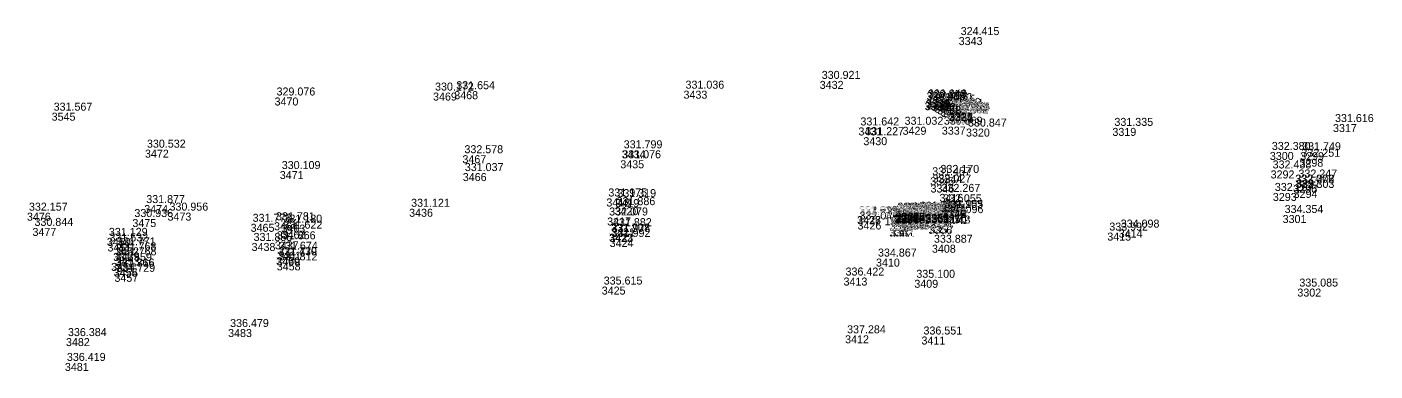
# Model space of a CAD drawing. Extents: x -829398 to -819400, y -1074439 to -1067977.
# Drawn here: x -826868.6 to -826666.5, y -1070223.7 to -1070172.1 of the extents above; entities that cross this region are included whole.
import ezdxf

# ---------------------------------------------------------------- set-up
doc = ezdxf.new("R2010")
doc.units = 0
doc.layers.add('Vrstva 60', color=7, linetype='Continuous')
doc.layers.add('Vrstva 61', color=7, linetype='Continuous')

msp = doc.modelspace()

# ---------------------------------------------------------------- linework, layer by layer
at = {"layer": 'Vrstva 60'}
for p, q in [((-826728.89, -1070173.584), (-826728.89, -1070173.584)), ((-826807.682, -1070181.906), (-826807.682, -1070181.906)), ((-826804.497, -1070181.703), (-826804.497, -1070181.703)), ((-826770.135, -1070181.622), (-826770.135, -1070181.622)), ((-826749.717, -1070180.155), (-826749.717, -1070180.155)), ((-826831.435, -1070182.643), (-826831.435, -1070182.643)), ((-826733.986, -1070183.316), (-826733.986, -1070183.316)), ((-826733.98, -1070183.349), (-826733.98, -1070183.349)), ((-826733.826, -1070183.004), (-826733.826, -1070183.004)), ((-826733.796, -1070183.016), (-826733.796, -1070183.016)), ((-826733.794, -1070182.979), (-826733.794, -1070182.979)), ((-826733.763, -1070182.935), (-826733.763, -1070182.935)), ((-826733.754, -1070182.963), (-826733.754, -1070182.963)), ((-826733.626, -1070183.225), (-826733.626, -1070183.225)), ((-826732.924, -1070183.485), (-826732.924, -1070183.485)), ((-826732.534, -1070183.718), (-826732.534, -1070183.718)), ((-826732.099, -1070183.967), (-826732.099, -1070183.967)), ((-826732.098, -1070183.965), (-826732.098, -1070183.965)), ((-826864.851, -1070184.92), (-826864.851, -1070184.92)), ((-826731.673, -1070184.209), (-826731.673, -1070184.209)), ((-826731.406, -1070184.367), (-826731.406, -1070184.367)), ((-826730.612, -1070184.91), (-826730.612, -1070184.91)), ((-826730.587, -1070185.297), (-826730.587, -1070185.297)), ((-826730.527, -1070185.346), (-826730.527, -1070185.346)), ((-826730.372, -1070184.935), (-826730.372, -1070184.935)), ((-826730.354, -1070184.893), (-826730.354, -1070184.893)), ((-826730.347, -1070184.974), (-826730.347, -1070184.974)), ((-826730.335, -1070185.028), (-826730.335, -1070185.028)), ((-826730.307, -1070184.917), (-826730.307, -1070184.917)), ((-826743.918, -1070187.134), (-826743.918, -1070187.134)), ((-826737.298, -1070187.032), (-826737.298, -1070187.032)), ((-826731.415, -1070187.011), (-826731.415, -1070187.011)), ((-826727.791, -1070187.302), (-826727.791, -1070187.302)), ((-826705.844, -1070187.2), (-826705.844, -1070187.2)), ((-826672.778, -1070186.624), (-826672.778, -1070186.624)), ((-826666.479, -1070187.473), (-826666.479, -1070187.473)), ((-826743.175, -1070188.592), (-826743.175, -1070188.592)), ((-826850.864, -1070190.465), (-826850.864, -1070190.465)), ((-826803.274, -1070191.298), (-826803.274, -1070191.298)), ((-826779.611, -1070192.057), (-826779.611, -1070192.057)), ((-826779.403, -1070190.563), (-826779.403, -1070190.563)), ((-826682.247, -1070190.807), (-826682.247, -1070190.807)), ((-826677.808, -1070191.821), (-826677.808, -1070191.821)), ((-826677.704, -1070190.851), (-826677.704, -1070190.851)), ((-826830.657, -1070193.672), (-826830.657, -1070193.672)), ((-826803.221, -1070193.976), (-826803.221, -1070193.976)), ((-826731.924, -1070194.249), (-826731.924, -1070194.249)), ((-826682.13, -1070193.581), (-826682.13, -1070193.581)), ((-826733.153, -1070194.601), (-826733.153, -1070194.601)), ((-826733.108, -1070195.694), (-826733.108, -1070195.694)), ((-826678.741, -1070195.706), (-826678.741, -1070195.706)), ((-826678.7, -1070195.721), (-826678.7, -1070195.721)), ((-826678.259, -1070194.942), (-826678.259, -1070194.942)), ((-826781.698, -1070197.787), (-826781.698, -1070197.787)), ((-826780.347, -1070197.879), (-826780.347, -1070197.879)), ((-826731.756, -1070197.095), (-826731.756, -1070197.095)), ((-826681.796, -1070196.954), (-826681.796, -1070196.954)), ((-826678.678, -1070196.499), (-826678.678, -1070196.499)), ((-826868.55, -1070199.917), (-826868.55, -1070199.917)), ((-826850.966, -1070198.773), (-826850.966, -1070198.773)), ((-826847.482, -1070199.904), (-826847.482, -1070199.904)), ((-826811.266, -1070199.328), (-826811.266, -1070199.328)), ((-826780.466, -1070199.087), (-826780.466, -1070199.087)), ((-826738.521, -1070200.26), (-826738.521, -1070200.26)), ((-826738.411, -1070200.172), (-826738.411, -1070200.172)), ((-826738.392, -1070200.317), (-826738.392, -1070200.317)), ((-826738.385, -1070200.34), (-826738.385, -1070200.34)), ((-826738.371, -1070199.915), (-826738.371, -1070199.915)), ((-826738.132, -1070200.205), (-826738.132, -1070200.205)), ((-826737.482, -1070199.975), (-826737.482, -1070199.975)), ((-826737.481, -1070199.975), (-826737.481, -1070199.975)), ((-826737.477, -1070200.308), (-826737.477, -1070200.308)), ((-826737.473, -1070200.317), (-826737.473, -1070200.317)), ((-826737.468, -1070200.299), (-826737.468, -1070200.299)), ((-826737.207, -1070199.932), (-826737.207, -1070199.932)), ((-826736.696, -1070199.915), (-826736.696, -1070199.915)), ((-826736.69, -1070199.908), (-826736.69, -1070199.908)), ((-826736.182, -1070199.877), (-826736.182, -1070199.877)), ((-826735.98, -1070200.264), (-826735.98, -1070200.264)), ((-826735.962, -1070199.902), (-826735.962, -1070199.902)), ((-826735.962, -1070199.903), (-826735.962, -1070199.903)), ((-826735.959, -1070200.24), (-826735.959, -1070200.24)), ((-826735.955, -1070200.241), (-826735.955, -1070200.241)), ((-826735.184, -1070200.089), (-826735.184, -1070200.089)), ((-826734.994, -1070199.779), (-826734.994, -1070199.779)), ((-826734.983, -1070199.941), (-826734.983, -1070199.941)), ((-826734.967, -1070200.241), (-826734.967, -1070200.241)), ((-826734.961, -1070200.139), (-826734.961, -1070200.139)), ((-826734.961, -1070200.247), (-826734.961, -1070200.247)), ((-826734.959, -1070200.196), (-826734.959, -1070200.196)), ((-826734.93, -1070200.134), (-826734.93, -1070200.134)), ((-826734.915, -1070200.197), (-826734.915, -1070200.197)), ((-826733.907, -1070200.14), (-826733.907, -1070200.14)), ((-826733.9, -1070200.299), (-826733.9, -1070200.299)), ((-826733.897, -1070200.322), (-826733.897, -1070200.322)), ((-826733.88, -1070200.082), (-826733.88, -1070200.082)), ((-826733.872, -1070200.301), (-826733.872, -1070200.301)), ((-826731.537, -1070198.664), (-826731.537, -1070198.664)), ((-826731.343, -1070199.512), (-826731.343, -1070199.512)), ((-826731.317, -1070199.49), (-826731.317, -1070199.49)), ((-826731.288, -1070200.282), (-826731.288, -1070200.282)), ((-826680.329, -1070200.265), (-826680.329, -1070200.265)), ((-826867.721, -1070202.198), (-826867.721, -1070202.198)), ((-826852.748, -1070200.869), (-826852.748, -1070200.869)), ((-826835.022, -1070201.581), (-826835.022, -1070201.581)), ((-826831.511, -1070201.35), (-826831.511, -1070201.35)), ((-826830.398, -1070201.707), (-826830.398, -1070201.707)), ((-826781.572, -1070200.635), (-826781.572, -1070200.635)), ((-826781.003, -1070202.238), (-826781.003, -1070202.238)), ((-826744.105, -1070200.412), (-826744.105, -1070200.412)), ((-826744.099, -1070200.448), (-826744.099, -1070200.448)), ((-826744.051, -1070201.235), (-826744.051, -1070201.235)), ((-826739.992, -1070200.607), (-826739.992, -1070200.607)), ((-826739.297, -1070202.325), (-826739.297, -1070202.325)), ((-826739.213, -1070201.384), (-826739.213, -1070201.384)), ((-826739.112, -1070202.321), (-826739.112, -1070202.321)), ((-826739.086, -1070200.567), (-826739.086, -1070200.567)), ((-826739.033, -1070200.591), (-826739.033, -1070200.591)), ((-826739.014, -1070201.199), (-826739.014, -1070201.199)), ((-826739.013, -1070201.198), (-826739.013, -1070201.198)), ((-826739, -1070200.743), (-826739, -1070200.743)), ((-826738.966, -1070200.752), (-826738.966, -1070200.752)), ((-826738.961, -1070200.743), (-826738.961, -1070200.743)), ((-826738.385, -1070200.394), (-826738.385, -1070200.394)), ((-826738.38, -1070200.392), (-826738.38, -1070200.392)), ((-826737.439, -1070201.222), (-826737.439, -1070201.222)), ((-826737.384, -1070201.268), (-826737.384, -1070201.268)), ((-826737.365, -1070201.244), (-826737.365, -1070201.244)), ((-826735.977, -1070201.187), (-826735.977, -1070201.187)), ((-826735.968, -1070201.228), (-826735.968, -1070201.228)), ((-826735.869, -1070201.233), (-826735.869, -1070201.233)), ((-826733.781, -1070200.767), (-826733.781, -1070200.767)), ((-826733.756, -1070200.75), (-826733.756, -1070200.75)), ((-826733.519, -1070200.852), (-826733.519, -1070200.852)), ((-826733.413, -1070201.91), (-826733.413, -1070201.91)), ((-826733.23, -1070201.852), (-826733.23, -1070201.852)), ((-826856.568, -1070203.691), (-826856.568, -1070203.691)), ((-826831.39, -1070204.203), (-826831.39, -1070204.203)), ((-826830.379, -1070202.614), (-826830.379, -1070202.614)), ((-826781.304, -1070203.059), (-826781.304, -1070203.059)), ((-826781.23, -1070203.1), (-826781.23, -1070203.1)), ((-826781.203, -1070203.865), (-826781.203, -1070203.865)), ((-826706.612, -1070202.898), (-826706.612, -1070202.898)), ((-826704.9, -1070202.449), (-826704.9, -1070202.449)), ((-826856.481, -1070204.53), (-826856.481, -1070204.53)), ((-826855.345, -1070205.115), (-826855.345, -1070205.115)), ((-826855.249, -1070205.863), (-826855.249, -1070205.863)), ((-826834.88, -1070204.45), (-826834.88, -1070204.45)), ((-826831.061, -1070205.767), (-826831.061, -1070205.767)), ((-826732.894, -1070204.721), (-826732.894, -1070204.721)), ((-826855.929, -1070207.45), (-826855.929, -1070207.45)), ((-826855.559, -1070208.281), (-826855.559, -1070208.281)), ((-826855.514, -1070208.307), (-826855.514, -1070208.307)), ((-826855.234, -1070206.613), (-826855.234, -1070206.613)), ((-826831.188, -1070206.595), (-826831.188, -1070206.595)), ((-826831.17, -1070206.619), (-826831.17, -1070206.619)), ((-826831.108, -1070207.366), (-826831.108, -1070207.366)), ((-826741.285, -1070206.796), (-826741.285, -1070206.796)), ((-826855.439, -1070209.079), (-826855.439, -1070209.079)), ((-826746.146, -1070209.64), (-826746.146, -1070209.64)), ((-826735.535, -1070209.975), (-826735.535, -1070209.975)), ((-826782.395, -1070210.992), (-826782.395, -1070210.992)), ((-826678.121, -1070211.292), (-826678.121, -1070211.292)), ((-826838.398, -1070217.359), (-826838.398, -1070217.359)), ((-826745.915, -1070218.3), (-826745.915, -1070218.3)), ((-826734.464, -1070218.482), (-826734.464, -1070218.482)), ((-826862.703, -1070218.718), (-826862.703, -1070218.718)), ((-826862.862, -1070222.442), (-826862.862, -1070222.442))]:
    msp.add_line(p, q, dxfattribs=at)

# ---------------------------------------------------------------- texts
for s, p in [('3343', (-826728.89, -1070174.784)), ('3432', (-826749.717, -1070181.355)), ('3469', (-826807.682, -1070183.106)), ('3468', (-826804.497, -1070182.903)), ('3433', (-826770.135, -1070182.822)), ('3470', (-826831.435, -1070183.843)), ('3336', (-826733.986, -1070184.516)), ('3322', (-826733.98, -1070184.549)), ('3335', (-826733.826, -1070184.204)), ('3330', (-826733.796, -1070184.216)), ('3323', (-826733.794, -1070184.179)), ('3324', (-826733.763, -1070184.135)), ('3329', (-826733.754, -1070184.163)), ('3328', (-826733.626, -1070184.425)), ('3342', (-826732.924, -1070184.685)), ('3340', (-826732.534, -1070184.918)), ('3338', (-826732.099, -1070185.167)), ('3339', (-826732.098, -1070185.165)), ('3545', (-826864.851, -1070186.12)), ('3341', (-826731.673, -1070185.409)), ('2061', (-826731.406, -1070185.567)), ('3327', (-826730.612, -1070186.11)), ('3321', (-826730.587, -1070186.497)), ('3333', (-826730.527, -1070186.546)), ('3326', (-826730.372, -1070186.135)), ('3325', (-826730.354, -1070186.093)), ('3331', (-826730.347, -1070186.174)), ('3334', (-826730.335, -1070186.228)), ('3332', (-826730.307, -1070186.117)), ('3431', (-826743.918, -1070188.334)), ('3429', (-826737.298, -1070188.232)), ('3337', (-826731.415, -1070188.211)), ('3320', (-826727.791, -1070188.502)), ('3319', (-826705.844, -1070188.4)), ('3317', (-826672.778, -1070187.824)), ('3430', (-826743.175, -1070189.792)), ('3472', (-826850.864, -1070191.665)), ('3467', (-826803.274, -1070192.498)), ('3435', (-826779.611, -1070193.257)), ('3434', (-826779.403, -1070191.763)), ('3300', (-826682.247, -1070192.007)), ('3298', (-826677.808, -1070193.021)), ('3299', (-826677.704, -1070192.051)), ('3471', (-826830.657, -1070194.872)), ('3466', (-826803.221, -1070195.176)), ('3344', (-826731.924, -1070195.449)), ('3292', (-826682.13, -1070194.781)), ('3345', (-826733.153, -1070195.801)), ('3346', (-826733.108, -1070196.894)), ('3296', (-826678.741, -1070196.906)), ('3295', (-826678.7, -1070196.921)), ('3297', (-826678.259, -1070196.142)), ('3418', (-826781.698, -1070198.987)), ('3419', (-826780.347, -1070199.079)), ('3416', (-826731.756, -1070198.295)), ('3293', (-826681.796, -1070198.154)), ('3294', (-826678.678, -1070197.699)), ('3476', (-826868.55, -1070201.117)), ('3474', (-826850.966, -1070199.973)), ('3473', (-826847.482, -1070201.104)), ('3436', (-826811.266, -1070200.528)), ('3420', (-826780.466, -1070200.287)), ('3376', (-826738.521, -1070201.46)), ('3387', (-826738.411, -1070201.372)), ('3374', (-826738.392, -1070201.517)), ('3368', (-826738.385, -1070201.54)), ('3369', (-826738.371, -1070201.115)), ('3370', (-826738.132, -1070201.405)), ('3398', (-826737.482, -1070201.175)), ('3397', (-826737.481, -1070201.175)), ('3388', (-826737.477, -1070201.508)), ('3396', (-826737.473, -1070201.517)), ('3389', (-826737.468, -1070201.499)), ('3404', (-826737.207, -1070201.132)), ('3403', (-826736.696, -1070201.115)), ('3402', (-826736.69, -1070201.108)), ('3405', (-826736.182, -1070201.077)), ('3401', (-826735.98, -1070201.464)), ('3400', (-826735.962, -1070201.102)), ('3399', (-826735.962, -1070201.103)), ('3391', (-826735.959, -1070201.44)), ('3390', (-826735.955, -1070201.441)), ('3371', (-826735.184, -1070201.289)), ('3364', (-826734.994, -1070200.979)), ('3355', (-826734.983, -1070201.141)), ('3372', (-826734.967, -1070201.441)), ('3354', (-826734.961, -1070201.339)), ('3366', (-826734.961, -1070201.447)), ('3365', (-826734.959, -1070201.396)), ('3373', (-826734.93, -1070201.334)), ('3363', (-826734.915, -1070201.397)), ('3352', (-826733.907, -1070201.34)), ('3360', (-826733.9, -1070201.499)), ('3361', (-826733.897, -1070201.522)), ('3351', (-826733.88, -1070201.282)), ('3353', (-826733.872, -1070201.501)), ('3347', (-826731.537, -1070199.864)), ('3349', (-826731.343, -1070200.712)), ('3348', (-826731.317, -1070200.69)), ('3350', (-826731.288, -1070201.482)), ('3301', (-826680.329, -1070201.465)), ('3477', (-826867.721, -1070203.398)), ('3475', (-826852.748, -1070202.069)), ('3465', (-826835.022, -1070202.781)), ('3464', (-826831.511, -1070202.55)), ('3463', (-826830.398, -1070202.907)), ('3417', (-826781.572, -1070201.835)), ('3421', (-826781.003, -1070203.438)), ('3428', (-826744.105, -1070201.612)), ('3427', (-826744.099, -1070201.648)), ('3426', (-826744.051, -1070202.435)), ('1528', (-826739.992, -1070201.807)), ('3382', (-826739.297, -1070203.525)), ('3383', (-826739.213, -1070202.584)), ('3381', (-826739.112, -1070203.521)), ('3386', (-826739.086, -1070201.767)), ('3385', (-826739.033, -1070201.791)), ('3380', (-826739.014, -1070202.399)), ('3379', (-826739.013, -1070202.398)), ('3384', (-826739, -1070201.943)), ('3378', (-826738.966, -1070201.952)), ('3377', (-826738.961, -1070201.943)), ('3367', (-826738.385, -1070201.594)), ('3375', (-826738.38, -1070201.592)), ('3395', (-826737.439, -1070202.422)), ('3406', (-826737.384, -1070202.468)), ('3394', (-826737.365, -1070202.444)), ('3393', (-826735.977, -1070202.387)), ('3407', (-826735.968, -1070202.428)), ('3392', (-826735.869, -1070202.433)), ('3362', (-826733.781, -1070201.967)), ('3359', (-826733.756, -1070201.95)), ('3358', (-826733.519, -1070202.052)), ('3356', (-826733.413, -1070203.11)), ('3357', (-826733.23, -1070203.052)), ('3450', (-826856.568, -1070204.891)), ('3437', (-826831.39, -1070205.403)), ('3462', (-826830.379, -1070203.814)), ('3422', (-826781.304, -1070204.259)), ('3423', (-826781.23, -1070204.3)), ('3424', (-826781.203, -1070205.065)), ('3415', (-826706.612, -1070204.098)), ('3414', (-826704.9, -1070203.649)), ('3451', (-826856.481, -1070205.73)), ('3452', (-826855.345, -1070206.315)), ('3439', (-826855.249, -1070207.063)), ('3438', (-826834.88, -1070205.65)), ('3461', (-826831.061, -1070206.967)), ('3408', (-826732.894, -1070205.921)), ('3454', (-826855.929, -1070208.65)), ('3455', (-826855.559, -1070209.481)), ('3456', (-826855.514, -1070209.507)), ('3453', (-826855.234, -1070207.813)), ('3460', (-826831.188, -1070207.795)), ('3459', (-826831.17, -1070207.819)), ('3458', (-826831.108, -1070208.566)), ('3410', (-826741.285, -1070207.996)), ('3457', (-826855.439, -1070210.279)), ('3413', (-826746.146, -1070210.84)), ('3409', (-826735.535, -1070211.175)), ('3425', (-826782.395, -1070212.192)), ('3302', (-826678.121, -1070212.492)), ('3483', (-826838.398, -1070218.559)), ('3412', (-826745.915, -1070219.5)), ('3411', (-826734.464, -1070219.682)), ('3482', (-826862.703, -1070219.918)), ('3481', (-826862.862, -1070223.642))]:
    msp.add_text(s, height=1.2, dxfattribs=at).set_placement(p)
at = {"layer": 'Vrstva 61'}
for s, p in [('324.415', (-826728.59, -1070173.284)), ('331.036', (-826769.835, -1070181.322)), ('330.921', (-826749.417, -1070179.855)), ('329.076', (-826831.135, -1070182.343)), ('330.172', (-826807.382, -1070181.606)), ('331.654', (-826804.197, -1070181.403)), ('329.485', (-826733.686, -1070183.016)), ('330.918', (-826733.68, -1070183.049)), ('329.248', (-826733.526, -1070182.704)), ('330.697', (-826733.496, -1070182.716)), ('330.892', (-826733.494, -1070182.679)), ('330.842', (-826733.463, -1070182.635)), ('330.686', (-826733.454, -1070182.663)), ('330.910', (-826733.326, -1070182.925)), ('328.360', (-826732.624, -1070183.185)), ('331.567', (-826864.551, -1070184.62)), ('329.865', (-826732.234, -1070183.418)), ('329.357', (-826731.799, -1070183.667)), ('330.357', (-826731.798, -1070183.665)), ('329.849', (-826731.373, -1070183.909)), ('328.334', (-826731.106, -1070184.067)), ('330.843', (-826730.312, -1070184.61)), ('330.852', (-826730.287, -1070184.997)), ('329.801', (-826730.227, -1070185.046)), ('330.823', (-826730.072, -1070184.635)), ('330.774', (-826730.054, -1070184.593)), ('330.622', (-826730.047, -1070184.674)), ('329.379', (-826730.035, -1070184.728)), ('330.614', (-826730.007, -1070184.617)), ('331.642', (-826743.618, -1070186.834)), ('331.032', (-826736.998, -1070186.732)), ('330.869', (-826731.115, -1070186.711)), ('330.847', (-826727.491, -1070187.002)), ('331.335', (-826705.544, -1070186.9)), ('331.616', (-826672.478, -1070186.324)), ('331.227', (-826742.875, -1070188.292)), ('330.532', (-826850.564, -1070190.165)), ('332.578', (-826802.974, -1070190.998)), ('331.799', (-826779.103, -1070190.263)), ('332.380', (-826681.947, -1070190.507)), ('331.749', (-826677.404, -1070190.551)), ('330.109', (-826830.357, -1070193.372)), ('331.076', (-826779.311, -1070191.757)), ('332.438', (-826681.83, -1070193.281)), ('332.251', (-826677.508, -1070191.521)), ('331.037', (-826802.921, -1070193.676)), ('331.457', (-826732.853, -1070194.301)), ('332.027', (-826732.808, -1070195.394)), ('332.170', (-826731.624, -1070193.949)), ('332.072', (-826678.441, -1070195.406)), ('332.306', (-826678.4, -1070195.421)), ('332.247', (-826677.959, -1070194.642)), ('331.975', (-826781.398, -1070197.487)), ('332.267', (-826731.456, -1070196.795)), ('332.207', (-826681.496, -1070196.654)), ('332.303', (-826678.378, -1070196.199)), ('331.877', (-826850.666, -1070198.473)), ('331.121', (-826810.966, -1070199.028)), ('331.886', (-826780.166, -1070198.787)), ('331.319', (-826780.047, -1070197.579)), ('332.035', (-826734.694, -1070199.479)), ('332.055', (-826731.237, -1070198.364)), ('332.103', (-826731.043, -1070199.212)), ('331.955', (-826731.017, -1070199.19)), ('332.157', (-826868.25, -1070199.617)), ('330.936', (-826852.448, -1070200.569)), ('330.956', (-826847.182, -1070199.604)), ('331.773', (-826834.722, -1070201.281)), ('331.781', (-826831.211, -1070201.05)), ('331.180', (-826830.098, -1070201.407)), ('332.079', (-826781.272, -1070200.335)), ('331.839', (-826743.805, -1070200.112)), ('332.071', (-826743.799, -1070200.148)), ('332.046', (-826743.751, -1070200.935)), ('332.034', (-826739.692, -1070200.307)), ('332.006', (-826738.913, -1070201.084)), ('331.773', (-826738.786, -1070200.267)), ('332.002', (-826738.733, -1070200.291)), ('331.002', (-826738.714, -1070200.899)), ('331.923', (-826738.713, -1070200.898)), ('332.005', (-826738.7, -1070200.443)), ('331.924', (-826738.666, -1070200.452)), ('331.002', (-826738.661, -1070200.443)), ('331.043', (-826738.221, -1070199.96)), ('332.039', (-826738.111, -1070199.872)), ('331.838', (-826738.092, -1070200.017)), ('332.039', (-826738.085, -1070200.04)), ('331.998', (-826738.085, -1070200.094)), ('331.845', (-826738.08, -1070200.092)), ('332.021', (-826738.071, -1070199.615)), ('332.044', (-826737.832, -1070199.905)), ('329.733', (-826737.182, -1070199.675)), ('330.854', (-826737.181, -1070199.675)), ('330.978', (-826737.177, -1070200.008)), ('330.856', (-826737.173, -1070200.017)), ('329.740', (-826737.168, -1070199.999)), ('330.951', (-826737.139, -1070200.922)), ('329.915', (-826737.084, -1070200.968)), ('330.707', (-826737.065, -1070200.944)), ('330.231', (-826736.907, -1070199.632)), ('330.730', (-826736.396, -1070199.615)), ('329.730', (-826736.39, -1070199.608)), ('330.233', (-826735.882, -1070199.577)), ('330.849', (-826735.68, -1070199.964)), ('330.707', (-826735.677, -1070200.887)), ('329.838', (-826735.668, -1070200.928)), ('330.853', (-826735.662, -1070199.602)), ('329.733', (-826735.662, -1070199.603)), ('330.973', (-826735.659, -1070199.94)), ('329.733', (-826735.655, -1070199.941)), ('331.041', (-826735.569, -1070200.933)), ('332.047', (-826734.884, -1070199.789)), ('332.040', (-826734.683, -1070199.641)), ('331.817', (-826734.667, -1070199.941)), ('332.033', (-826734.661, -1070199.839)), ('331.977', (-826734.661, -1070199.947)), ('332.024', (-826734.659, -1070199.896)), ('331.833', (-826734.63, -1070199.834)), ('331.073', (-826734.615, -1070199.897)), ('332.035', (-826733.607, -1070199.84)), ('331.992', (-826733.6, -1070199.999)), ('330.971', (-826733.597, -1070200.022)), ('331.874', (-826733.58, -1070199.782)), ('332.021', (-826733.572, -1070200.001)), ('330.984', (-826733.481, -1070200.467)), ('331.988', (-826733.456, -1070200.45)), ('332.042', (-826733.219, -1070200.552)), ('332.043', (-826732.93, -1070201.552)), ('332.096', (-826730.988, -1070199.982)), ('334.354', (-826680.029, -1070199.965)), ('330.844', (-826867.421, -1070201.898)), ('331.129', (-826856.268, -1070203.391)), ('331.622', (-826830.079, -1070202.314)), ('331.707', (-826781.004, -1070202.759)), ('331.978', (-826780.93, -1070202.8)), ('331.992', (-826780.903, -1070203.565)), ('331.882', (-826780.703, -1070201.938)), ('331.969', (-826738.997, -1070202.025)), ('331.992', (-826738.812, -1070202.021)), ('332.042', (-826733.113, -1070201.61)), ('333.992', (-826706.312, -1070202.598)), ('334.098', (-826704.6, -1070202.149)), ('331.532', (-826856.181, -1070204.23)), ('331.771', (-826855.045, -1070204.815)), ('331.768', (-826854.949, -1070205.563)), ('331.855', (-826834.58, -1070204.15)), ('331.866', (-826831.09, -1070203.903)), ('331.674', (-826830.761, -1070205.467)), ('333.887', (-826732.594, -1070204.421)), ('331.559', (-826855.629, -1070207.15)), ('331.768', (-826854.934, -1070206.313)), ('331.430', (-826830.888, -1070206.295)), ('331.779', (-826830.87, -1070206.319)), ('331.812', (-826830.808, -1070207.066)), ('334.867', (-826740.985, -1070206.496)), ('331.366', (-826855.259, -1070207.981)), ('331.716', (-826855.214, -1070208.007)), ('331.729', (-826855.139, -1070208.779)), ('336.422', (-826745.846, -1070209.34)), ('335.615', (-826782.095, -1070210.692)), ('335.100', (-826735.235, -1070209.675)), ('335.085', (-826677.821, -1070210.992)), ('336.479', (-826838.098, -1070217.059)), ('336.384', (-826862.403, -1070218.418)), ('337.284', (-826745.615, -1070218)), ('336.551', (-826734.164, -1070218.182)), ('336.419', (-826862.562, -1070222.142))]:
    msp.add_text(s, height=1.2, dxfattribs=at).set_placement(p)

doc.saveas('drawing.dxf')
